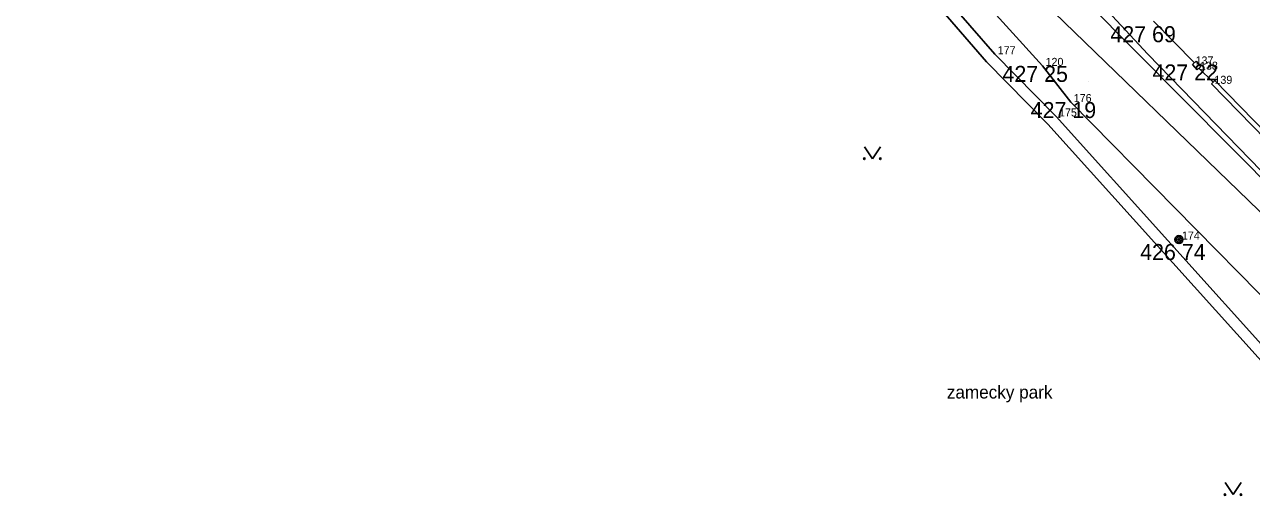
# Model space of a CAD drawing. Extents: x -559180 to -551373, y -1076947 to -1072071.
# Drawn here: x -554712.2 to -554635.5, y -1073288 to -1073258.2 of the extents above; entities that cross this region are included whole.
import ezdxf

# ---------------------------------------------------------------- set-up
doc = ezdxf.new("R2010")
doc.units = 0
for name, color, linetype in [('12_PLOTY', 7, 'Continuous'), ('13_PLOTY', 7, 'Continuous'), ('17_KOMUNIKACE', 7, 'Continuous'), ('18_POLOHOPIS', 7, 'Continuous'), ('1_VODA_ZN', 7, 'Continuous'), ('20_EL_ZN', 7, 'Continuous'), ('3_BODY', 7, 'Continuous'), ('45_ZN_KULTURY', 7, 'Continuous'), ('52_POPIS_UCELOVY', 7, 'Continuous'), ('6_VYSKY', 7, 'Continuous'), ('kanal_stáv', 7, 'Continuous')]:
    doc.layers.add(name, color=color, linetype=linetype)

# ---------------------------------------------------------------- blocks, each defined once
blk = doc.blocks.new('SLB')
at = {"layer": '20_EL_ZN'}
for radius in [0.25, 0.158, 0.05]:
    blk.add_circle((0, 0), radius, dxfattribs=at)
blk = doc.blocks.new('PARK')
at = {"layer": '45_ZN_KULTURY'}
for p, q in [((-0.5, 0.75), (0, 0)), ((0, 0), (0.5, 0.75))]:
    blk.add_line(p, q, dxfattribs=at)
for centre in [(-0.5, 0), (0.5, 0)]:
    blk.add_circle(centre, 0.05, dxfattribs=at)
blk = doc.blocks.new('POINT_DISPLAY')
blk.add_line((0, 0), (0, 0))

msp = doc.modelspace()

# ---------------------------------------------------------------- linework, layer by layer
at = {"layer": '12_PLOTY'}
for p, q in [((-554662.858, -1073248.058), (-554652.08, -1073260.489)), ((-554662.33, -1073247.6), (-554651.57, -1073260.01)), ((-554641.653, -1073257.954), (-554639.096, -1073260.552)), ((-554651.57, -1073260.01), (-554647.74, -1073263.9)), ((-554652.08, -1073260.489), (-554648.253, -1073264.376)), ((-554638.816, -1073260.882), (-554637.922, -1073261.755)), ((-554638.03, -1073261.86), (-554637.814, -1073261.65)), ((-554638.03, -1073261.86), (-554632.45, -1073267.6)), ((-554632.234, -1073267.39), (-554637.814, -1073261.65)), ((-554647.74, -1073263.9), (-554626.37, -1073287.63)), ((-554648.253, -1073264.376), (-554627.016, -1073287.958))]:
    msp.add_line(p, q, dxfattribs=at)
at = {"layer": '13_PLOTY'}
for p, q in [((-554650.17, -1073251.21), (-554642.01, -1073260.01)), ((-554642.01, -1073260.01), (-554634.22, -1073268.02))]:
    msp.add_line(p, q, dxfattribs=at)
at = {"layer": '17_KOMUNIKACE'}
for p, q in [((-554648.58, -1073260.74), (-554683.08, -1073222.69)), ((-554645.79, -1073256.77), (-554630.7, -1073272)), ((-554648.58, -1073260.74), (-554646.82, -1073263)), ((-554631.24, -1073278.85), (-554646.82, -1073263))]:
    msp.add_line(p, q, dxfattribs=at)
at = {"layer": '18_POLOHOPIS'}
for p, q in [((-554639.21, -1073260.65), (-554638.981, -1073260.455)), ((-554639.21, -1073260.65), (-554638.93, -1073260.98)), ((-554638.981, -1073260.455), (-554638.701, -1073260.785)), ((-554638.93, -1073260.98), (-554638.701, -1073260.785))]:
    msp.add_line(p, q, dxfattribs=at)
at = {"layer": 'kanal_stáv'}
msp.add_lwpolyline([(-554634.43, -1073270.4), (-554649.15, -1073256.13), (-554676.63, -1073225.31), (-554694.21, -1073205.14), (-554716.76, -1073179.41), (-554751.75, -1073136.43), (-554794.68, -1073085.28), (-554827.3, -1073047.6), (-554871.2, -1072992.45)], dxfattribs=at)

# ---------------------------------------------------------------- block references
at = {"layer": '1_VODA_ZN'}
for p in [(-554651.57, -1073260.01), (-554648.58, -1073260.74), (-554639.21, -1073260.65), (-554638.93, -1073260.98), (-554645.682, -1073261.735), (-554645.682, -1073261.735), (-554638.03, -1073261.86), (-554646.82, -1073263), (-554647.74, -1073263.9), (-554639.479, -1073270.687), (-554640.06, -1073271.59)]:
    msp.add_blockref('POINT_DISPLAY', p, dxfattribs=at)
at = {"layer": '20_EL_ZN'}
msp.add_blockref('SLB', (-554640.06, -1073271.59), dxfattribs=at)
at = {"layer": '45_ZN_KULTURY'}
for p in [(-554659.214, -1073266.54), (-554636.68, -1073287.53)]:
    msp.add_blockref('PARK', p, dxfattribs=at)

# ---------------------------------------------------------------- texts
at = {"layer": '3_BODY'}
for s, p in [(' 177', (-554651.57, -1073260.01)), (' 120', (-554648.58, -1073260.74)), (' 137', (-554639.21, -1073260.65)), (' 138', (-554638.93, -1073260.98)), (' 139', (-554638.03, -1073261.86)), (' 176', (-554646.82, -1073263)), (' 175', (-554647.74, -1073263.9)), (' 174', (-554640.06, -1073271.59))]:
    msp.add_text(s, height=0.5, dxfattribs=at).set_placement(p)
at = {"layer": '52_POPIS_UCELOVY'}
msp.add_text('zamecky park', height=0.8, dxfattribs=at).set_placement((-554654.563, -1073281.525))
at = {"layer": '6_VYSKY'}
for s, p in [('427 69', (-554644.345, -1073259.261)), ('427 25', (-554651.085, -1073261.74)), ('427 22', (-554641.715, -1073261.65)), ('427 19', (-554649.325, -1073264)), ('426 74', (-554642.484, -1073272.872))]:
    msp.add_text(s, height=1, dxfattribs=at).set_placement(p)

doc.saveas('drawing.dxf')
